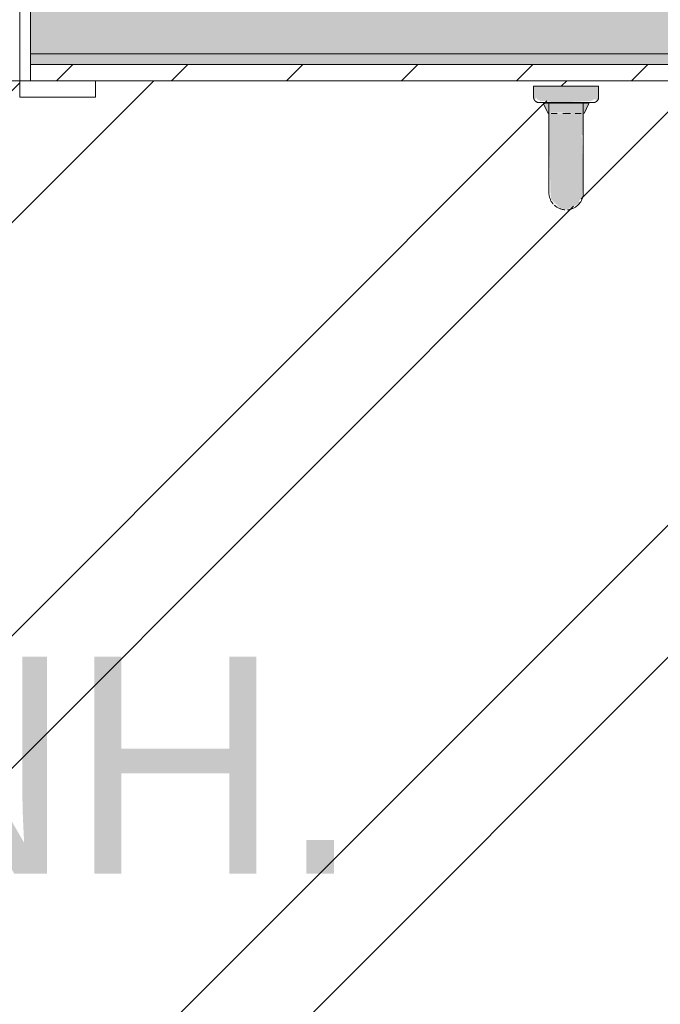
# Model space of a CAD drawing. Header units: millimetres. Extents: x -18260 to 188148, y -14086 to 2351883.
# Tile 406 of 592: x 54912 to 55502, y -2757 to -1849. Entities that reach past the tile are written whole.
import ezdxf

# ---------------------------------------------------------------- set-up
doc = ezdxf.new("R2010")
doc.units = ezdxf.units.MM
for name, color, linetype, lineweight in [('A-DOOR', 31, 'Continuous', 9), ('A-FLOR', 192, 'Continuous', 18), ('A-WALL', 113, 'Continuous', 18), ('A-WALL-PATT', 111, 'Continuous', 25), ('L-HRDS-IDEN', 13, 'Continuous', 18), ('P-SANR-FIXT', 6, 'Continuous', 9)]:
    doc.layers.add(name, color=color, linetype=linetype, lineweight=lineweight)
doc.styles.add('Century Gothic_1', font='GOTHIC.TTF', dxfattribs={"height": 200})
pattern_1 = [(216.87, (-2504.785, 2254.84), (1249.4985, 833.0022), [208.25, -1874.25]), (206.565, (-2254.89, 2129.9), (-416.501, -416.5), [465.66, -465.66]), (198.435, (-2254.89, 1921.64), (-832.9995, -416.501), [263.418, -1053.67])]

# ---------------------------------------------------------------- blocks, each defined once
blk = doc.blocks.new('HRT-ESQ_PORTA-1FL_PCD1 - 92x210cm_100x215cm-1FL-MAD-3_0cmFolha_Maçaneta 01 - PCD-3846847-PLANTA DE IMPERMEABILIZAÇÃO - 1 PAV_')
at = {"layer": 'A-DOOR', "lineweight": 5}
h = blk.add_hatch(dxfattribs=at)
h.set_pattern_fill('FP_135', color=256, style=0, pattern_type=2)
h.set_pattern_definition(pattern_1)
h.paths.add_polyline_path([(458.45, -67.5), (460, -67.5), (460, 67.5), (450, 67.5), (450, -67.5)])
h.paths.add_polyline_path([(-450, -67.5), (-450, 67.5), (-460, 67.5), (-460, -67.5)])
h = blk.add_hatch(dxfattribs=at)
h.set_pattern_fill('FP_135', color=256, style=0, pattern_type=2)
h.set_pattern_definition(pattern_1)
h.paths.add_polyline_path([(430, -67.5), (450, -67.5), (450, 67.5), (440, 67.5), (440, 37.5), (430, 37.08), (430, -67.09)])
h.paths.add_polyline_path([(-430, -67.5), (-430, 37.5), (-440, 37.5), (-440, 67.5), (-450, 67.5), (-450, -67.5)])
at = {"layer": 'A-DOOR', "color": 250, "lineweight": 5}
for p, q in [((450, 67.5), (450, -67.5)), ((450, -67.5), (450, 67.5)), ((460, -67.5), (460, 67.5)), ((430, -67.5), (450, -67.5)), ((520, -67.5), (450, -67.5)), ((450, -67.5), (450, -82.5)), ((450, -67.5), (460, -67.5)), ((520, -82.5), (520, -67.5)), ((450, -82.5), (520, -82.5))]:
    blk.add_line(p, q, dxfattribs=at)
blk = doc.blocks.new('Blks_Banh_Lavatório de Canto com Barras - Único-3080981-PLANTA DE IMPERMEABILIZAÇÃO - 1 PAV_')
at = {"layer": 'P-SANR-FIXT', "lineweight": 5}
for color, points in [(41, [(202.32, 363.37), (198.92, 353.77), (198.12, 350.07), (199.69, 348.91), (199.77, 345.53), (206.08, 337.82), (216.19, 327.19), (240.83, 304.47), (251.02, 314.66), (203.03, 362.65)]), (41, [(202.32, 363.37), (251.02, 314.66), (262.23, 325.87), (219.47, 366.36), (207.47, 366.36), (205.01, 364.63)]), (41, [(244.36, 343.7), (246.13, 341.83), (246.17, 341.88)]), (41, [(262.23, 325.87), (251.02, 314.66), (265.17, 300.52), (276.37, 311.73), (272.36, 315.74)]), (41, [(251.02, 314.66), (239.82, 303.45), (254.82, 289.21), (265.17, 300.52), (261.16, 304.53)]), (39, [(276.11, 311.46), (275.65, 310.14), (253.57, 288.27), (256.79, 279.41), (286.27, 308.9), (276.21, 311.56)]), (41, [(296.98, 311.13), (254.56, 268.7), (261.63, 261.63), (304.06, 304.06), (299.27, 308.84)])]:
    blk.add_hatch(color=color, dxfattribs=at).paths.add_polyline_path(points)
h = blk.add_hatch(color=41, dxfattribs=at)
h.paths.add_polyline_path([(294.96, 309.1), (296.98, 311.13), (294, 310.84), (294.19, 310.5)])
h.paths.add_polyline_path([(272.23, 292.8), (259.61, 279.04), (257.56, 276.78), (256.45, 274.91), (256.06, 273.12), (254.92, 271.77), (256.58, 270.73), (294.96, 309.1), (293.31, 310.25), (290.42, 309.26), (289.75, 309.3), (287.88, 306.72), (282.21, 302.67), (272.56, 293.12)])
h.paths.add_polyline_path([(253.54, 272.41), (254.56, 268.7), (256.58, 270.73), (253.56, 272.4)])
at = {"layer": 'P-SANR-FIXT', "color": 133, "lineweight": 5}
for p, q in [((283.44, 304.66), (262.23, 325.87)), ((286.27, 308.9), (256.79, 279.41)), ((274.91, 310.26), (271.1, 306.46)), ((276.94, 312.29), (276.67, 312.02)), ((286.27, 308.9), (276.94, 312.29)), ((286.98, 308.19), (286.27, 308.9)), ((286.98, 308.19), (286.27, 308.9)), ((304.06, 304.06), (296.98, 311.13)), ((239.82, 303.45), (261.03, 282.24)), ((286.98, 308.19), (257.49, 278.71)), ((261.63, 261.63), (304.06, 304.06)), ((267.38, 302.73), (262.38, 297.73)), ((283.44, 304.66), (276.83, 298.04)), ((284.16, 305.38), (286.98, 308.19)), ((284.16, 305.38), (286.98, 308.19)), ((286.98, 308.19), (284.16, 305.38)), ((259.23, 294.58), (255.43, 290.78)), ((253.39, 288.75), (256.79, 279.41)), ((257.49, 278.71), (260.31, 281.52)), ((257.49, 278.71), (260.31, 281.52)), ((260.31, 281.52), (257.49, 278.71)), ((267.64, 288.86), (261.03, 282.24)), ((256.79, 279.41), (257.49, 278.71)), ((256.79, 279.41), (257.49, 278.71)), ((254.56, 268.7), (261.63, 261.63))]:
    blk.add_line(p, q, dxfattribs=at)
at = {"layer": 'P-SANR-FIXT', "color": 133, "lineweight": 5, "flags": 128}
for points in [[(203.25, 364.23), (203.74, 364.63), (204.24, 365.01), (204.77, 365.37), (205.3, 365.71), (205.85, 366.03), (206.41, 366.33), (206.98, 366.6), (207.56, 366.85), (208.16, 367.08), (208.76, 367.28), (209.37, 367.46), (209.98, 367.61), (210.6, 367.74), (211.23, 367.85), (211.86, 367.92), (212.49, 367.98), (213.12, 368.01)], [(214.39, 367.99), (215.02, 367.94), (215.65, 367.87), (216.28, 367.77), (216.9, 367.65), (217.51, 367.5), (218.13, 367.33), (218.73, 367.13), (219.32, 366.91), (219.91, 366.67), (220.48, 366.4), (221.05, 366.11), (221.6, 365.8), (222.14, 365.47), (222.66, 365.11), (223.17, 364.74), (223.67, 364.34), (224.15, 363.92), (224.61, 363.49), (224.73, 363.37)], [(262.23, 325.87), (260.73, 327.37), (259.23, 328.87), (257.74, 330.36), (256.26, 331.84), (254.78, 333.32), (253.32, 334.78), (251.87, 336.23), (250.43, 337.67), (249.02, 339.08), (247.63, 340.47), (246.26, 341.84), (244.91, 343.19), (243.6, 344.5), (242.31, 345.79), (241.06, 347.04), (239.84, 348.26), (238.65, 349.45), (237.5, 350.6), (236.4, 351.7), (235.33, 352.77), (234.31, 353.79), (233.33, 354.77), (232.4, 355.71), (231.51, 356.59), (230.68, 357.43), (229.89, 358.21), (229.16, 358.94), (228.48, 359.62), (227.85, 360.25), (227.28, 360.82), (226.76, 361.34), (226.3, 361.8), (225.9, 362.2), (225.56, 362.54), (225.28, 362.82), (225.05, 363.05), (224.89, 363.22), (224.78, 363.32), (224.73, 363.37), (224.73, 363.37)], [(224.73, 363.37), (224.76, 363.34), (224.85, 363.25), (225, 363.1), (225.21, 362.89), (225.48, 362.62), (225.81, 362.3), (226.19, 361.91), (226.63, 361.47), (227.13, 360.97), (227.69, 360.41), (228.3, 359.8), (228.97, 359.13), (229.69, 358.41), (230.46, 357.64), (231.28, 356.82), (232.15, 355.95), (233.07, 355.03), (234.04, 354.06), (235.05, 353.05), (236.1, 352), (237.2, 350.9), (238.34, 349.76), (239.51, 348.59), (240.72, 347.38), (241.97, 346.13), (243.25, 344.85), (244.56, 343.54), (245.89, 342.21), (247.26, 340.85), (248.64, 339.46), (250.05, 338.05), (251.48, 336.62), (252.92, 335.18), (254.38, 333.72), (255.86, 332.24), (257.34, 330.76), (258.83, 329.27), (260.33, 327.77), (261.83, 326.28)], [(202.32, 340.95), (201.88, 341.41), (201.46, 341.89), (201.05, 342.38), (200.67, 342.88), (200.31, 343.4), (199.97, 343.94), (199.65, 344.49), (199.36, 345.05), (199.09, 345.62), (198.84, 346.2), (198.61, 346.8), (198.41, 347.4), (198.23, 348.01), (198.07, 348.62), (197.94, 349.24), (197.84, 349.87), (197.76, 350.5), (197.71, 351.13), (197.68, 351.76), (197.67, 352.39), (197.7, 353.03), (197.74, 353.66), (197.82, 354.29), (197.91, 354.92), (198.04, 355.54), (198.18, 356.15), (198.36, 356.76), (198.55, 357.37), (198.77, 357.96), (199.02, 358.55), (199.28, 359.12), (199.57, 359.69), (199.88, 360.24), (200.22, 360.78), (200.57, 361.3), (200.95, 361.81), (201.35, 362.31)], [(202.32, 340.95), (202.35, 340.92), (202.44, 340.83), (202.58, 340.69), (202.79, 340.48), (203.06, 340.21), (203.39, 339.88), (203.78, 339.49), (204.22, 339.05), (204.72, 338.55), (205.28, 337.99), (205.89, 337.38), (206.55, 336.72), (207.27, 336), (208.04, 335.23), (208.87, 334.4), (209.74, 333.53), (210.66, 332.61), (211.62, 331.65), (212.63, 330.64), (213.69, 329.58), (214.79, 328.48), (215.92, 327.35), (217.1, 326.17), (218.31, 324.96), (219.55, 323.72), (220.83, 322.44), (222.14, 321.13), (223.48, 319.79), (224.84, 318.43), (226.23, 317.04), (227.64, 315.63), (229.06, 314.21), (230.51, 312.76), (231.97, 311.3), (233.44, 309.83), (234.92, 308.35), (236.42, 306.86), (237.91, 305.36), (239.41, 303.86), (239.82, 303.45)], [(216.14, 327.13), (215.09, 328.18), (213.98, 329.29), (212.91, 330.36), (211.89, 331.38), (210.91, 332.36), (209.98, 333.29), (209.1, 334.17), (208.26, 335.01), (207.48, 335.8), (206.74, 336.53), (206.06, 337.21), (205.44, 337.83), (204.86, 338.41), (204.35, 338.92), (203.89, 339.38), (203.49, 339.78), (203.15, 340.12), (202.86, 340.41), (202.64, 340.63), (202.47, 340.8), (202.36, 340.91), (202.32, 340.95), (202.32, 340.95)], [(239.82, 303.45), (238.32, 304.95), (236.82, 306.45), (235.33, 307.94), (233.84, 309.43), (232.37, 310.9), (230.9, 312.37), (229.45, 313.82), (228.02, 315.25), (226.6, 316.67), (225.21, 318.06), (223.84, 319.43), (222.5, 320.77), (221.18, 322.09), (219.9, 323.37), (218.64, 324.63), (217.42, 325.85), (216.24, 327.03)], [(289.91, 311.13), (289.9, 311.11), (289.86, 311.07), (289.79, 311), (289.69, 310.9), (289.56, 310.77), (289.41, 310.62), (289.23, 310.44), (289.02, 310.23), (288.78, 309.99), (288.52, 309.73), (288.23, 309.44), (287.92, 309.13), (287.58, 308.79), (287.21, 308.43), (286.83, 308.04), (286.42, 307.63), (285.98, 307.19), (285.53, 306.74), (285.05, 306.26), (284.55, 305.77), (284.04, 305.25), (283.5, 304.71), (282.95, 304.16), (282.37, 303.59), (281.79, 303), (281.18, 302.4), (280.57, 301.78), (279.94, 301.15), (279.3, 300.51), (278.64, 299.85), (277.98, 299.19), (277.3, 298.52), (276.62, 297.84), (275.93, 297.15), (275.24, 296.45), (274.54, 295.75), (273.84, 295.05), (273.13, 294.35), (272.43, 293.64), (271.72, 292.93), (271.01, 292.23), (270.31, 291.52), (269.61, 290.82), (268.91, 290.12), (268.22, 289.43), (267.53, 288.75), (266.86, 288.07), (266.19, 287.4), (265.53, 286.74), (264.88, 286.09), (264.24, 285.46), (263.62, 284.83), (263.01, 284.22), (262.41, 283.63), (261.83, 283.05), (261.27, 282.48), (260.72, 281.94), (260.2, 281.41), (259.69, 280.9), (259.2, 280.41), (258.73, 279.95), (258.29, 279.5), (257.87, 279.08), (257.46, 278.68), (257.09, 278.3), (256.74, 277.95), (256.41, 277.62), (256.11, 277.32), (255.83, 277.04), (255.58, 276.79), (255.36, 276.57), (255.16, 276.37), (254.99, 276.2), (254.85, 276.06), (254.74, 275.95), (254.65, 275.86), (254.59, 275.81), (254.56, 275.78), (254.56, 275.77)], [(289.91, 311.13), (289.9, 311.11), (289.86, 311.07), (289.79, 311), (289.69, 310.9), (289.56, 310.77), (289.41, 310.62), (289.23, 310.44), (289.02, 310.23), (288.78, 309.99), (288.52, 309.73), (288.23, 309.44), (287.92, 309.13), (287.58, 308.79), (287.21, 308.43), (286.83, 308.04), (286.42, 307.63), (285.98, 307.19), (285.53, 306.74), (285.05, 306.26), (284.55, 305.77), (284.04, 305.25), (283.5, 304.71)], [(283.75, 304.96), (284.28, 305.49), (284.78, 306), (285.27, 306.48), (285.74, 306.95), (286.18, 307.4), (286.61, 307.82), (287.01, 308.22), (287.38, 308.6), (287.74, 308.95), (288.06, 309.28), (288.37, 309.58), (288.64, 309.86), (288.89, 310.11), (289.12, 310.33), (289.31, 310.53), (289.48, 310.69), (289.62, 310.84), (289.74, 310.95), (289.82, 311.04), (289.88, 311.09), (289.91, 311.12), (289.91, 311.13)], [(283.75, 304.96), (284.28, 305.49), (284.78, 306), (285.27, 306.48), (285.74, 306.95), (286.18, 307.4), (286.61, 307.82), (287.01, 308.22), (287.38, 308.6), (287.74, 308.95), (288.06, 309.28), (288.37, 309.58), (288.64, 309.86), (288.89, 310.11), (289.12, 310.33), (289.31, 310.53), (289.48, 310.69), (289.62, 310.84), (289.74, 310.95), (289.82, 311.04), (289.88, 311.09), (289.91, 311.12), (289.91, 311.13)], [(289.91, 311.13), (290.06, 311.27), (290.21, 311.4), (290.36, 311.52), (290.52, 311.65), (290.69, 311.76), (290.86, 311.87), (291.03, 311.97), (291.21, 312.06), (291.39, 312.15), (291.57, 312.22), (291.76, 312.3), (291.95, 312.36), (292.14, 312.42), (292.33, 312.46), (292.53, 312.51), (292.72, 312.54), (292.92, 312.56), (293.12, 312.58), (293.32, 312.59), (293.52, 312.59), (293.72, 312.58), (293.92, 312.57), (294.12, 312.55), (294.32, 312.52), (294.51, 312.48), (294.71, 312.43), (294.9, 312.38), (295.09, 312.31), (295.28, 312.24), (295.46, 312.17), (295.64, 312.08), (295.82, 311.99), (296, 311.89), (296.17, 311.79), (296.33, 311.68), (296.49, 311.56), (296.65, 311.43), (296.8, 311.3), (296.95, 311.16), (296.98, 311.13)], [(289.91, 311.13), (290.06, 311.27), (290.21, 311.4), (290.36, 311.52), (290.52, 311.65), (290.69, 311.76), (290.86, 311.87), (291.03, 311.97), (291.21, 312.06), (291.39, 312.15), (291.57, 312.22), (291.76, 312.3), (291.95, 312.36), (292.14, 312.42), (292.33, 312.46), (292.53, 312.51), (292.72, 312.54), (292.92, 312.56), (293.12, 312.58), (293.32, 312.59), (293.52, 312.59), (293.72, 312.58), (293.92, 312.57), (294.12, 312.55), (294.32, 312.52), (294.51, 312.48), (294.71, 312.43), (294.9, 312.38), (295.09, 312.31), (295.28, 312.24), (295.46, 312.17), (295.64, 312.08), (295.82, 311.99), (296, 311.89), (296.17, 311.79), (296.33, 311.68)], [(254.56, 275.77), (254.57, 275.79), (254.61, 275.83), (254.69, 275.9), (254.78, 276), (254.91, 276.12), (255.07, 276.28), (255.25, 276.46), (255.46, 276.67), (255.69, 276.9), (255.95, 277.17), (256.24, 277.46), (256.56, 277.77), (256.9, 278.11), (257.26, 278.47), (257.65, 278.86), (258.06, 279.27), (258.49, 279.7), (258.95, 280.16), (259.42, 280.64), (259.92, 281.13), (260.44, 281.65), (260.97, 282.19)], [(254.56, 275.77), (254.57, 275.79), (254.61, 275.83), (254.69, 275.9), (254.78, 276), (254.91, 276.12), (255.07, 276.28), (255.25, 276.46), (255.46, 276.67), (255.69, 276.9), (255.95, 277.17), (256.24, 277.46), (256.56, 277.77), (256.9, 278.11), (257.26, 278.47), (257.65, 278.86), (258.06, 279.27), (258.49, 279.7), (258.95, 280.16), (259.42, 280.64), (259.92, 281.13), (260.44, 281.65), (260.97, 282.19)], [(260.72, 281.94), (260.2, 281.41), (259.69, 280.9), (259.2, 280.41), (258.73, 279.95), (258.29, 279.5), (257.87, 279.08), (257.46, 278.68), (257.09, 278.3), (256.74, 277.95), (256.41, 277.62), (256.11, 277.32), (255.83, 277.04), (255.58, 276.79), (255.36, 276.57), (255.16, 276.37), (254.99, 276.2), (254.85, 276.06), (254.74, 275.95), (254.65, 275.86), (254.59, 275.81), (254.56, 275.78), (254.56, 275.77)], [(254.56, 268.7), (254.42, 268.84), (254.29, 268.99), (254.16, 269.15), (254.04, 269.31), (253.93, 269.47), (253.82, 269.64), (253.72, 269.82), (253.63, 269.99), (253.54, 270.17), (253.46, 270.36), (253.39, 270.54), (253.33, 270.73), (253.27, 270.92), (253.22, 271.12), (253.18, 271.31), (253.15, 271.51), (253.12, 271.71), (253.1, 271.91), (253.1, 272.11), (253.09, 272.31), (253.1, 272.51), (253.12, 272.71), (253.14, 272.91), (253.17, 273.1), (253.21, 273.3), (253.26, 273.5), (253.31, 273.69), (253.37, 273.88), (253.44, 274.07), (253.52, 274.25), (253.6, 274.43), (253.69, 274.61), (253.79, 274.78), (253.9, 274.95), (254.01, 275.12), (254.13, 275.28), (254.25, 275.44), (254.38, 275.59), (254.52, 275.73), (254.56, 275.77)], [(254.04, 269.31), (253.93, 269.47), (253.82, 269.64), (253.72, 269.82), (253.63, 269.99), (253.54, 270.17), (253.46, 270.36), (253.39, 270.54), (253.33, 270.73), (253.27, 270.92), (253.22, 271.12), (253.18, 271.31), (253.15, 271.51), (253.12, 271.71), (253.1, 271.91), (253.1, 272.11), (253.09, 272.31), (253.1, 272.51), (253.12, 272.71), (253.14, 272.91), (253.17, 273.1), (253.21, 273.3), (253.26, 273.5), (253.31, 273.69), (253.37, 273.88), (253.44, 274.07), (253.52, 274.25), (253.6, 274.43), (253.69, 274.61), (253.79, 274.78), (253.9, 274.95), (254.01, 275.12), (254.13, 275.28), (254.25, 275.44), (254.38, 275.59), (254.52, 275.73), (254.56, 275.77)]]:
    blk.add_lwpolyline(points, dxfattribs=at)
blk = doc.blocks.new('BE-PMSa-MOD-ARQ-CONEXAODOFUTURO-EX-000-R_rvt-2-PLANTA DE IMPERMEABILIZAÇÃO - 1 PAV_')
at = {"layer": 'A-WALL', "lineweight": 5}
h = blk.add_hatch(color=9, dxfattribs=at)
h.paths.add_polyline_path([(4056.39, -1890.84), (4056.39, -1880.84), (3131.39, -1880.84), (3131.39, -1890.84), (4036.39, -1890.84)])
h.paths.add_polyline_path([(2016.39, -1890.84), (2098.68, -1890.84), (2098.68, -1880.84), (1996.39, -1880.84), (1996.39, -1890.84)])
h.paths.add_polyline_path([(2119.38, -1890.84), (2119.38, -1880.84), (2109.38, -1881.81), (2109.38, -1890.84)])
h.paths.add_polyline_path([(2134.38, -1890.84), (2211.39, -1890.84), (2211.39, -1880.84), (2134.38, -1880.84), (2134.38, -1882.42)])
at = {"layer": 'A-WALL-PATT', "lineweight": 5}
h = blk.add_hatch(color=57, dxfattribs=at)
h.paths.add_polyline_path([(3131.39, -1880.84), (4101.39, -1880.84), (4101.39, -1790.84), (3131.39, -1790.84), (3131.39, -1845.87)])
h.paths.add_polyline_path([(2191.67, -1880.84), (2211.39, -1880.84), (2211.39, -1790.84), (2109.38, -1790.84), (2109.38, -1880.84), (2134.38, -1880.84)])
h.paths.add_polyline_path([(1996.39, -1880.84), (2098.68, -1880.84), (2098.68, -1851.89), (2095.55, -1844.33), (2087.98, -1841.19), (1951.39, -1841.19), (1951.39, -1880.84)])
h.paths.add_polyline_path([(1951.39, -1830.49), (2089.55, -1829.84), (2095.55, -1827.36), (2098.68, -1819.79), (2098.68, -1790.84), (1951.39, -1790.84)])
h = blk.add_hatch(dxfattribs=at)
h.set_pattern_fill('FP_14', color=252, style=0, pattern_type=2)
h.set_pattern_definition([(45, (0, 0), (-53.033, 53.033), [])])
h.paths.add_polyline_path([(4036.39, -1905.84), (4036.39, -1890.84), (3131.39, -1890.84), (3132.49, -1905.84), (4034.39, -1905.84)])
h.paths.add_polyline_path([(2144.38, -1905.84), (2211.39, -1905.84), (2211.39, -1890.84), (2134.38, -1890.84), (2134.38, -1905.84)])
h.paths.add_polyline_path([(2016.39, -1905.84), (2098.68, -1905.84), (2098.68, -1890.84), (2016.39, -1890.84), (2016.39, -1903.34)])
h.paths.add_polyline_path([(2119.38, -1905.84), (2119.38, -1890.84), (2109.38, -1890.84), (2109.38, -1905.84)])
at = {"layer": 'A-WALL', "color": 90, "lineweight": 5}
for p, q in [((3131.39, -1880.84), (4056.39, -1880.84)), ((3131.39, -1890.84), (4036.39, -1890.84))]:
    blk.add_line(p, q, dxfattribs=at)
at = {"layer": 'A-WALL', "color": 130, "lineweight": 9}
blk.add_line((3191.39, -1905.84), (4026.39, -1905.84), dxfattribs=at)
at = {"layer": 'A-DOOR', "color": 250, "lineweight": 5}
blk.add_blockref('HRT-ESQ_PORTA-1FL_PCD1 - 92x210cm_100x215cm-1FL-MAD-3_0cmFolha_Maçaneta 01 - PCD-3846847-PLANTA DE IMPERMEABILIZAÇÃO - 1 PAV_', (2671.39, -1838.34), dxfattribs=at)
at = {"layer": 'P-SANR-FIXT', "color": 250, "lineweight": 5, "rotation": 134.9999999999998}
blk.add_blockref('Blks_Banh_Lavatório de Canto com Barras - Único-3080981-PLANTA DE IMPERMEABILIZAÇÃO - 1 PAV_', (4025.41, -1910.84), dxfattribs=at)

msp = doc.modelspace()

# ---------------------------------------------------------------- hatches: boundary and pattern name
at = {"layer": 'A-FLOR'}
h = msp.add_hatch(dxfattribs=at)
h.set_pattern_fill('FP_1', color=1, style=0, pattern_type=2)
h.set_pattern_definition([(45, (51790.14, 0), (-251.447, 251.447), []), (45, (51790.14, 381), (-251.447, 251.447), [])])
h.paths.add_polyline_path([(54292.526, -3730.841), (55551.528, -3730.841), (55551.528, -3358.341), (55816.528, -3358.341), (55816.528, -1905.841), (54981.528, -1905.841), (54981.528, -1920.841), (54911.528, -1920.841), (54911.528, -1905.841), (54011.528, -1905.841), (54011.528, -1920.841), (53941.528, -1920.841), (53941.528, -1905.841), (53934.526, -1905.841), (53934.526, -1998.842), (53816.528, -1998.842), (53816.528, -3730.841), (54291.707, -3730.841)])
h.paths.add_polyline_path([(54291.707, -3720.199), (54284.632, -3717.267), (54282.563, -3712.79), (54281.704, -3710.196), (54282.385, -3584.991), (54289.231, -3575.333), (54292.705, -3572.773), (54294.941, -3571.505), (54296.561, -3570.852), (54300.883, -3570.507), (54302.227, -3570.166), (54311.584, -3570.166), (54291.761, -3517.052), (54279.843, -3472.324), (54271.31, -3423.51), (54267.35, -3376.101), (54267.605, -3326.766), (54271.612, -3281.814), (54280.74, -3232.052), (54291.209, -3192.607), (54306.863, -3157.063), (54317.349, -3140.692), (54325.089, -3130.542), (54340.091, -3114.722), (54357.836, -3100.207), (54376.221, -3088.328), (54397.44, -3078.174), (54424.329, -3070.142), (54445.844, -3066.609), (54465.498, -3065.551), (54486.898, -3066.906), (54515.577, -3073.212), (54536.681, -3080.95), (54557.896, -3091.915), (54575.494, -3103.81), (54595.438, -3122.191), (54610.706, -3140.692), (54621.193, -3157.063), (54626.782, -3167.775), (54638.303, -3197.45), (54649.647, -3241.889), (54657.819, -3293.809), (54660.573, -3327.704), (54660.71, -3377.043), (54656.506, -3424.918), (54647.822, -3473.653), (54636.165, -3517.361), (54617.536, -3567.576), (54617.536, -3570.166), (54632.062, -3570.67), (54633.91, -3572.155), (54637.875, -3573.145), (54643.241, -3577.693), (54642.439, -3577.693), (54644.836, -3580.682), (54646.263, -3583.314), (54647.602, -3590.158), (54646.727, -3712.859), (54644.67, -3717.271), (54642.596, -3718.86), (54637.599, -3720.199), (54301.705, -3720.199)])
h.paths.add_polyline_path([(54613.759, -3570.166), (54615.013, -3570.004), (54624.698, -3546.103), (54622.412, -3549.119), (54614.55, -3568.242)])
h.paths.add_polyline_path([(54634.107, -3519.435), (54638.481, -3504.694), (54648.046, -3467.462), (54647.822, -3462.755), (54634.488, -3517.859)])
h.paths.add_polyline_path([(54653.449, -3435.901), (54656.745, -3410.105), (54653.555, -3434.653)])
h.paths.add_polyline_path([(54659.562, -3351.477), (54658.527, -3318.449), (54656.576, -3307.539), (54659.562, -3351.469)])
h.paths.add_polyline_path([(54653.031, -3269.245), (54644.614, -3226.482), (54643.654, -3227.412), (54651.727, -3263.425)])
h.paths.add_polyline_path([(55805.552, -2340.841), (55803.639, -2338.526), (55803.571, -2337.623), (55802.232, -2334.877), (55801.726, -2334.434), (55801.726, -2329.707), (55801.083, -2324.068), (55801.926, -2291.351), (55801.88, -2288.206), (55802.5, -2286.57), (55803.488, -2285.023), (55803.639, -2283.265), (55802.204, -2282.743), (55806.105, -2280.841), (55815.552, -2280.841), (55815.552, -2340.841)])
h.paths.add_polyline_path([(55799.555, -2331.689), (55790.552, -2326.691), (55715.63, -2325.565), (55714.239, -2325.141), (55711.69, -2325.084), (55703.205, -2316.601), (55702.681, -2308.049), (55703.348, -2304.909), (55709.857, -2298.73), (55710.342, -2298.469), (55713.972, -2296.202), (55722.394, -2295.438), (55735.841, -2294.997), (55761.065, -2295.03), (55791.016, -2293.974), (55799.555, -2289.993), (55799.555, -2329.698)])
h.paths.add_polyline_path([(55799.771, -2210.255), (55744.481, -2202.234), (55701.068, -2187.773), (55684.555, -2180.319), (55657.017, -2165.039), (55640.442, -2153.946), (55603.408, -2122.959), (55576.067, -2090.792), (55564.621, -2074.478), (55541.506, -2032.903), (55527.79, -1994.099), (55522.197, -1971.86), (55517.393, -1940.603), (55516.652, -1926.594), (55520.961, -1926.367), (55521.78, -1921.844), (55524.537, -1918.165), (55529.699, -1915.986), (55530.947, -1915.841), (55530.947, -1910.841), (55807.301, -1911.914), (55810.314, -1913.529), (55814.832, -1920.579), (55815.552, -1923.199), (55814.882, -2195.446), (55810.552, -2195.446), (55809.495, -2199.92), (55806.549, -2203.448), (55802.335, -2205.286), (55800.025, -2205.454), (55799.797, -2209.756)])
h.paths.add_polyline_path([(55810.503, -2202.613), (55810.503, -2199.322), (55812.121, -2198.362), (55813.015, -2200.858), (55811.846, -2203.32), (55810.552, -2202.638)])
h.paths.add_polyline_path([(55807.185, -2205.761), (55808.227, -2201.856), (55810.284, -2203.595), (55809.138, -2205.432), (55807.974, -2205.628)])
h.paths.add_polyline_path([(55804.977, -2208.263), (55802.855, -2207.153), (55804.549, -2204.612), (55807.826, -2207.153), (55807.185, -2207.68)])
h.paths.add_polyline_path([(55785.635, -2194.266), (55786.089, -2193.107), (55785.72, -2193.457), (55785.64, -2194.22)])
h.paths.add_polyline_path([(55786.089, -2189.96), (55793.809, -2186.964), (55795.279, -2180.841), (55794.48, -2180.841), (55792.864, -2186.964), (55790.195, -2187.927), (55780.964, -2188.228), (55786.142, -2189.463)])
h.paths.add_polyline_path([(55786.579, -2185.316), (55787.679, -2181.217), (55786.999, -2181.338), (55786.782, -2183.397)])
h.paths.add_polyline_path([(55800.167, -2184.042), (55799.439, -2180.841), (55799.439, -2181.48), (55800.025, -2183.545)])
h.paths.add_polyline_path([(55806.061, -2049.037), (55807.006, -2047.752), (55804.982, -2048.495), (55805.21, -2048.609)])
h.paths.add_polyline_path([(55809.287, -2045.717), (55810.552, -2040.841), (55809.287, -2041.21), (55804.227, -2043.882), (55808.925, -2045.586)])
h.paths.add_polyline_path([(55720.092, -2034.585), (55724.506, -2027.46), (55725.766, -2021.84), (55723.967, -2025.231), (55721.089, -2032.177)])
h.paths.add_polyline_path([(55707.347, -2040.259), (55711.127, -2039.761), (55717.685, -2036.432), (55715.95, -2036.3), (55707.845, -2039.761)])
h.paths.add_polyline_path([(55415.552, -2024.724), (55404.335, -2020.054), (55403.374, -2017.174), (55401.17, -2013.238), (55400.383, -2010.193), (55399.933, -2009.616), (55399.729, -1982.648), (55398.685, -1935.377), (55394.704, -1926.838), (55436.4, -1926.838), (55431.402, -1937.557), (55430.693, -2009.121), (55429.311, -2014.591), (55427.636, -2016.353), (55426.852, -2018.975), (55418.343, -2023.711)])
h.paths.add_polyline_path([(55686.134, -2019.045), (55686.808, -2018.371), (55689.354, -2009.498), (55688.63, -2010.443), (55686.632, -2015.266)])
h.paths.add_polyline_path([(55691.808, -2006.3), (55704.553, -2000.626), (55700.774, -2001.124), (55694.215, -2004.453)])
h.paths.add_polyline_path([(55540.849, -1958.521), (55538.192, -1939.851), (55539.761, -1933.184), (55541.08, -1932.745), (55545.588, -1930.841), (55545.058, -1930.38), (55538.168, -1934.09), (55537.195, -1941.51), (55539.934, -1954.26)])
h.paths.add_polyline_path([(55532.13, -1940.796), (55532.989, -1939.591), (55532.177, -1937.564), (55532.132, -1940.66)])
h.paths.add_polyline_path([(55541.08, -1939.851), (55545.588, -1938.841), (55545.058, -1939.011), (55542.041, -1939.648)])
h.paths.add_polyline_path([(55545.588, -1927.135), (55545.058, -1925.905), (55545.058, -1926.985)])
h.paths.add_polyline_path([(55416.012, -1925.388), (55391.281, -1923.892), (55389.185, -1922.857), (55387.976, -1922.754), (55387.368, -1924.038), (55385.552, -1920.841), (55385.552, -1910.841), (55445.552, -1910.841), (55445.552, -1920.841), (55443.232, -1922.745), (55442.687, -1922.791), (55439.588, -1924.161), (55439.145, -1924.666), (55434.418, -1924.666), (55429.019, -1925.309), (55418.23, -1925.381)])
h.paths.add_polyline_path([(55679.823, -1924.854), (55679.983, -1923.083), (55679.783, -1924.474)])
h.paths.add_polyline_path([(55679.694, -1924.983), (55679.611, -1923.87), (55677.898, -1916.208), (55678.278, -1922.166), (55679.629, -1924.854)])
h.paths.add_polyline_path([(55519.24, -1923.538), (55518.378, -1920.477), (55519.24, -1918.566), (55521.126, -1920.342), (55520.961, -1922.391), (55520.632, -1922.61)])
h.paths.add_polyline_path([(55811.369, -1922.841), (55810.858, -1922.131), (55810.177, -1922.841)])
h.paths.add_polyline_path([(55682.511, -1922.166), (55683.495, -1921.182), (55684.577, -1915.841), (55681.594, -1916.676), (55680.807, -1917.467), (55681.594, -1919.638)])
h.paths.add_polyline_path([(55522.944, -1919.844), (55520.807, -1918.165), (55521.089, -1916.49), (55523.567, -1916.898), (55523.079, -1919.208)])
h.paths.add_polyline_path([(55526.473, -1916.898), (55523.78, -1915.89), (55523.78, -1913.94), (55526.473, -1913.559), (55528.031, -1914.272), (55526.814, -1916.322)])

# ---------------------------------------------------------------- block references
at = {"color": 50, "lineweight": 5}
msp.add_blockref('BE-PMSa-MOD-ARQ-CONEXAODOFUTURO-EX-000-R_rvt-2-PLANTA DE IMPERMEABILIZAÇÃO - 1 PAV_', (51790.143, 0), dxfattribs=at)

# ---------------------------------------------------------------- texts
at = {"layer": 'L-HRDS-IDEN', "lineweight": 9, "insert": (54408.468, -2436.851), "char_height": 200, "width": 1010.12625, "attachment_point": 1, "style": 'Century Gothic_1'}
msp.add_mtext('BANH.', dxfattribs=at)

doc.saveas('drawing.dxf')
